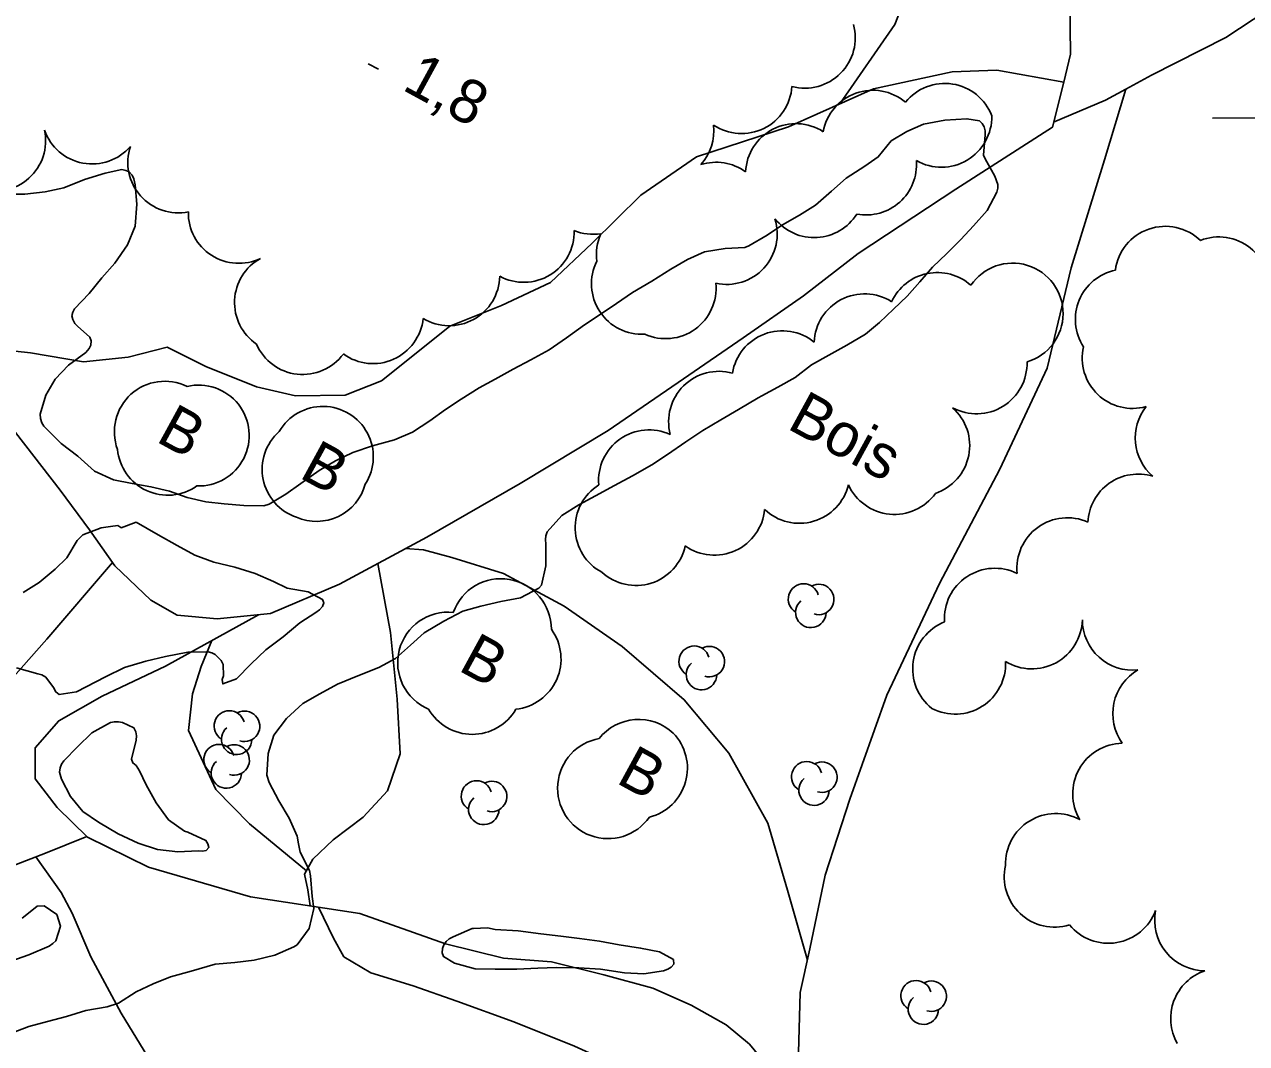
# Model space of a CAD drawing. Extents: x 219136 to 222520, y 5421589 to 5424530.
# Drawn here: x 220981.1 to 221065, y 5422221.7 to 5422291.7 of the extents above; entities that cross this region are included whole.
import ezdxf

# ---------------------------------------------------------------- set-up
doc = ezdxf.new("R2010")
doc.units = 0
for name, color, linetype in [('Level 2', 7, 'Continuous'), ('Level 22', 7, 'Continuous'), ('Level 3', 7, 'Continuous'), ('Level 44', 7, 'Continuous')]:
    doc.layers.add(name, color=color, linetype=linetype)

msp = doc.modelspace()

# ---------------------------------------------------------------- linework, layer by layer
at = {"layer": 'Level 2'}
for points in [[(221032.08, 5422277.21), (221033.12, 5422277.92), (221034.3, 5422278.57), (221035.38, 5422279.26), (221036.48, 5422280.23), (221037.5, 5422281.12), (221038.77, 5422281.95), (221039.7, 5422282.58), (221040.58, 5422283.67), (221041.66, 5422284.32), (221042.8, 5422284.83), (221044.27, 5422285.09), (221045.79, 5422285.2), (221046.65, 5422285.05), (221046.84, 5422284.88), (221046.96, 5422284.65), (221047.03, 5422284.37), (221047.03, 5422284.08), (221046.93, 5422282.7), (221047.04, 5422282.45), (221047.71, 5422281.26), (221047.9, 5422280.68), (221047.9, 5422280.43), (221047.84, 5422280.16), (221047.18, 5422278.89), (221046.24, 5422277.85), (221045.36, 5422276.91), (221044.41, 5422275.94), (221043.42, 5422275), (221042.55, 5422274), (221041.68, 5422273.02), (221040.74, 5422272.12), (221039.79, 5422271.22), (221038.83, 5422270.41), (221037.53, 5422269.66), (221036.3, 5422268.98), (221035.11, 5422268.3), (221033.98, 5422267.44), (221032.81, 5422266.78), (221031.7, 5422266.17), (221031.44, 5422266.03)], [(220979.79, 5422280.03), (220981.1, 5422280.03), (220982.49, 5422280.19), (220983.78, 5422280.46), (220985.2, 5422281.02), (220986.61, 5422281.47), (220987.76, 5422281.71), (220988.02, 5422281.65), (220988.26, 5422281.55), (220988.47, 5422281.33), (220988.58, 5422281.07), (220988.66, 5422280.66), (220988.78, 5422279.33), (220988.67, 5422277.82), (220988.15, 5422276.55), (220987.28, 5422275.29), (220986.37, 5422274.27), (220985.5, 5422273.21), (220984.5, 5422272.15), (220984.38, 5422271.92), (220984.32, 5422271.67), (220984.38, 5422271.41), (220984.53, 5422271.15), (220984.71, 5422270.95), (220985.55, 5422270.21), (220985.65, 5422269.95), (220985.62, 5422269.66)], [(220985.62, 5422269.66), (220985.51, 5422269.43), (220985.29, 5422269.16), (220984.09, 5422268.28), (220983.18, 5422267.33), (220982.54, 5422266.23), (220982.14, 5422264.91), (220982.17, 5422264.62), (220982.26, 5422264.32), (220982.39, 5422264.09), (220983.58, 5422262.91), (220984.72, 5422262.04), (220985.87, 5422261.01), (220987.17, 5422260.42), (220988.46, 5422260.17), (220989.75, 5422259.94), (220991.03, 5422259.64), (220992.25, 5422259.21), (220993.53, 5422258.9), (220994.78, 5422258.77), (220996.12, 5422258.65), (220997.5, 5422258.63), (220997.87, 5422258.75), (220999.01, 5422259.44), (221000.04, 5422260.17), (221001.3, 5422261.05), (221002.43, 5422261.71), (221003.62, 5422262.28), (221004.97, 5422262.75), (221006.48, 5422263.16), (221007.72, 5422263.69), (221008.91, 5422264.46), (221009.97, 5422265.23), (221011.05, 5422265.95), (221012.29, 5422266.73), (221013.4, 5422267.33), (221014.63, 5422268), (221015.84, 5422268.65), (221017.1, 5422269.34), (221018.3, 5422270.16), (221019.53, 5422271.04), (221020.67, 5422271.8), (221021.72, 5422272.51), (221022.83, 5422273.27), (221024.15, 5422274.05), (221025.45, 5422274.87), (221026.6, 5422275.54), (221027.77, 5422276.07), (221029.19, 5422276.3), (221030.54, 5422276.36), (221030.8, 5422276.47), (221032.08, 5422277.21), (221032.08, 5422277.21)], [(221031.44, 5422266.03), (221030.09, 5422265.25), (221028.88, 5422264.53), (221027.64, 5422263.8), (221026.49, 5422263.03), (221025.23, 5422262.16), (221024.14, 5422261.45), (221022.83, 5422260.69), (221021.59, 5422260.02), (221020.28, 5422259.32), (221019.14, 5422258.7), (221017.96, 5422257.96), (221016.96, 5422256.85), (221016.88, 5422256.58), (221016.85, 5422256.31), (221016.88, 5422255.99), (221016.87, 5422254.51), (221016.57, 5422253.18), (221016.38, 5422252.98), (221015.13, 5422252.32), (221013.78, 5422252.06), (221012.41, 5422251.75), (221011.16, 5422251.39), (221009.87, 5422250.71), (221008.52, 5422249.92), (221007.58, 5422249.07), (221006.54, 5422248.16), (221005.4, 5422247.54), (221003.97, 5422246.97), (221002.57, 5422246.38), (221001.36, 5422245.73), (221000.18, 5422245.06), (220999.06, 5422244.04), (220998.19, 5422242.89), (220997.81, 5422241.63), (220997.7, 5422240.14)], [(220980.98, 5422252.69), (220982.08, 5422253.37), (220983.17, 5422254.29), (220983.98, 5422255.05), (220984.69, 5422256.26), (220985.08, 5422256.63), (220986.33, 5422257.12), (220986.97, 5422257.21), (220987.48, 5422257.29), (220987.69, 5422257.15), (220987.71, 5422257.12), (220988.74, 5422257.51)], [(220988.74, 5422257.51), (220990.24, 5422256.64), (220991.56, 5422255.9), (220992.76, 5422255.24), (220994.08, 5422254.77), (220995.52, 5422254.42), (220996.92, 5422253.99), (220998.16, 5422253.44), (220999.1, 5422252.97), (221000.54, 5422252.73), (221001.53, 5422252.21), (221001.62, 5422251.97), (221001.54, 5422251.72), (221001.33, 5422251.49), (221001.07, 5422251.31), (220999.98, 5422250.61), (220998.83, 5422249.65), (220997.65, 5422248.75), (220996.64, 5422247.79), (220995.62, 5422246.75), (220994.68, 5422246.41), (220994.65, 5422246.7), (220994.74, 5422246.97), (220994.72, 5422247.75), (220994.58, 5422248.02), (220994.17, 5422248.43), (220993.93, 5422248.55), (220993.68, 5422248.62), (220992.28, 5422248.58), (220990.75, 5422248.28), (220989.41, 5422247.98), (220987.94, 5422247.53), (220986.64, 5422246.9), (220984.63, 5422245.87), (220983.44, 5422245.69)], [(220983.44, 5422245.69), (220983.21, 5422245.86), (220983.05, 5422246.16), (220982.53, 5422246.88), (220982.27, 5422247.02), (220981.98, 5422247.11), (220980.52, 5422247.51)], [(220989.43, 5422239.49), (220990.1, 5422238.24), (220990.95, 5422237.08), (220992.05, 5422236.31), (220992.29, 5422236.23), (220993.53, 5422235.66), (220993.67, 5422235.44), (220993.73, 5422235.19), (220993.55, 5422234.98), (220993.3, 5422234.94), (220992.99, 5422234.95), (220991.59, 5422234.89), (220990.2, 5422235.04), (220988.88, 5422235.47), (220987.49, 5422236.12), (220986.15, 5422236.92), (220985.07, 5422237.66), (220984.23, 5422238.69), (220983.6, 5422239.88), (220983.47, 5422240.36), (220983.51, 5422240.65), (220983.62, 5422240.9), (220983.78, 5422241.14), (220984.7, 5422242.09), (220985.69, 5422243.06), (220986.97, 5422243.76), (220987.24, 5422243.81), (220987.52, 5422243.81), (220987.8, 5422243.76), (220988.58, 5422243.4), (220988.72, 5422243.12), (220988.75, 5422242.85), (220988.73, 5422242.55), (220988.41, 5422241.25), (220988.51, 5422240.99), (220988.73, 5422240.8), (220988.97, 5422240.44), (220989.43, 5422239.49)], [(220997.7, 5422240.14), (220997.86, 5422239.64), (220998.54, 5422238.39), (220999.25, 5422237.19), (220999.79, 5422235.95), (220999.89, 5422235.43), (221000.01, 5422234.86), (221000.65, 5422233.61), (221000.72, 5422233.23), (221000.82, 5422231.81), (221000.94, 5422231), (221000.62, 5422229.62), (220999.79, 5422228.51), (220999.56, 5422228.37), (220998.25, 5422227.79), (220996.84, 5422227.45), (220995.52, 5422227.3), (220994.16, 5422227.17), (220992.52, 5422226.7), (220991.1, 5422226.3), (220989.9, 5422225.82), (220988.74, 5422225.27), (220987.52, 5422224.5), (220986.74, 5422224.25), (220985.29, 5422224), (220983.95, 5422223.59), (220982.65, 5422223.25), (220981.37, 5422222.89), (220980.1, 5422222.41)], [(220980.9, 5422230.34), (220981.11, 5422230.48), (220981.95, 5422231.16), (220982.42, 5422231.17), (220983.28, 5422230.58), (220983.53, 5422229.78), (220983.22, 5422228.78), (220983.02, 5422228.59), (220982.76, 5422228.42), (220981.36, 5422227.82), (220980.12, 5422227.39)], [(221012.87, 5422229.67), (221013.4, 5422229.55), (221014.98, 5422229.46), (221016.52, 5422229.25), (221017.89, 5422229.1), (221019.17, 5422228.94), (221020.56, 5422228.75), (221021.9, 5422228.51), (221023.38, 5422228.28), (221024.67, 5422228.01), (221025.63, 5422227.49), (221025.65, 5422227.18), (221025.48, 5422226.96), (221025.25, 5422226.83), (221024.96, 5422226.72), (221023.59, 5422226.51), (221022.28, 5422226.59), (221020.62, 5422226.84), (221019.14, 5422226.93), (221017.6, 5422226.94), (221016.31, 5422226.9), (221014.87, 5422226.83), (221013.4, 5422226.82), (221012.02, 5422226.85), (221010.6, 5422227.24), (221009.85, 5422227.7), (221009.76, 5422227.95), (221009.78, 5422228.25), (221009.87, 5422228.5), (221010.02, 5422228.73), (221010.23, 5422228.92), (221010.5, 5422229.06), (221011.82, 5422229.63), (221011.9, 5422229.63), (221012.87, 5422229.67)]]:
    msp.add_lwpolyline(points, dxfattribs=at)
at = {"layer": 'Level 22'}
for points in [[(221074.28, 5422339.32), (221069.45, 5422332.59), (221064.69, 5422326.49), (221058.91, 5422320.12), (221054.31, 5422315.06), (221051, 5422310.99), (221050.34, 5422306.95), (221051.52, 5422301.03), (221052.84, 5422295.12), (221052.91, 5422289.62), (221052.43, 5422287.71), (221051.66, 5422284.61), (221045.03, 5422280.36), (221038.32, 5422275.94), (221034.56, 5422273.05)], [(221087.58, 5422318.1), (221083.99, 5422311.91), (221079.35, 5422304.19), (221073.01, 5422297.02), (221063.57, 5422290.76), (221058.45, 5422288.18), (221056.71, 5422287.23), (221055.3, 5422286.46), (221051.74, 5422284.95)], [(221037.07, 5422286.21), (221040.84, 5422291.66), (221043.06, 5422297.38), (221044.78, 5422302.54), (221047.79, 5422306.45), (221049.21, 5422308.16), (221050.71, 5422309.23)], [(221100.25, 5422292.85), (221094.79, 5422290.67), (221090.47, 5422287.01), (221086.25, 5422285.44), (221081.98, 5422284.85), (221078.69, 5422285.18), (221076.16, 5422285.2), (221073.17, 5422285.44), (221069.43, 5422285.27), (221066.55, 5422285.26), (221062.65, 5422285.24)], [(221027.21, 5422282.59), (221033.54, 5422284.64), (221039.38, 5422287.24), (221044.77, 5422288.41), (221047.83, 5422288.53), (221052.43, 5422287.71), (221052.43, 5422287.71)], [(221056.71, 5422287.23), (221055.24, 5422282.38), (221052.95, 5422274.96), (221051.3, 5422268.07), (221048.04, 5422261.15), (221043.9, 5422253.29), (221040.29, 5422245.63), (221037.75, 5422238.5), (221036.05, 5422233.28)], [(221027.21, 5422282.59), (221023.4, 5422279.96), (221020.06, 5422276.65), (221017.18, 5422273.96), (221013.83, 5422272.37), (221010.28, 5422270.96), (221007.4, 5422268.66), (221005.58, 5422267.2), (221003.08, 5422266.22), (220999.68, 5422266.19), (220997.01, 5422266.79), (220993.51, 5422268.19), (220990.87, 5422269.52), (220988.18, 5422268.83), (220985.12, 5422268.52), (220981.48, 5422269.14), (220979.58, 5422269.33)], [(220980.45, 5422263.67), (220983.51, 5422259.71), (220985.54, 5422256.98), (220987.27, 5422254.51), (220989.75, 5422252.15), (220991.55, 5422251.12), (220994.31, 5422250.87), (220997.96, 5422251.24), (221002.7, 5422253.26), (221008.69, 5422256.49), (221015.11, 5422260.16), (221021.15, 5422263.79), (221026.32, 5422267.35), (221030.43, 5422270.15), (221034.56, 5422273.05)], [(221034.83, 5422227.46), (221033.46, 5422232.25), (221032.11, 5422236.86), (221029.44, 5422241.66), (221026.37, 5422245.32), (221022.11, 5422248.98), (221018.13, 5422251.74), (221013.97, 5422253.98), (221010.41, 5422255.08), (221008.47, 5422255.62), (221007.2, 5422255.69)], [(220987.11, 5422254.74), (220982.6, 5422249.47), (220978.7, 5422245.1), (220975.64, 5422242.55), (220971.95, 5422240.33), (220969.84, 5422237.85), (220968.44, 5422235.34), (220967.03, 5422232.85), (220965.62, 5422230.74), (220964.21, 5422229.13), (220963.13, 5422228.07)], [(221005.33, 5422254.68), (221005.33, 5422254.67), (221006.21, 5422249.94), (221006.65, 5422245.37), (221006.87, 5422241.61), (221006, 5422239.07), (221004.33, 5422237.26), (221002.26, 5422235.71), (221000.87, 5422234.37), (221000.3, 5422233.35), (221000.53, 5422232.28), (221000.68, 5422231.17)], [(220997.13, 5422251.16), (220990.76, 5422247.63), (220986.4, 5422245.56), (220983.42, 5422243.88), (220981.81, 5422242.03), (220981.81, 5422239.89), (220983.32, 5422237.92), (220985.39, 5422235.9), (220989.58, 5422233.82), (220996.59, 5422231.79), (221004.1, 5422230.65), (221009.99, 5422228.57), (221013.97, 5422227.59), (221017.25, 5422227.33), (221020.86, 5422226.44), (221024.22, 5422225.53), (221026.86, 5422224.36), (221029.25, 5422223.02), (221030.85, 5422221.68), (221032.13, 5422220.13), (221034.59, 5422217.68)], [(221000.44, 5422233.59), (220996.53, 5422236.81), (220994.2, 5422239.16), (220992.34, 5422243.22), (220992.61, 5422245.73), (220993.21, 5422247.6), (220993.94, 5422249.39)], [(220966.81, 5422232.52), (220971.09, 5422232.29), (220975.43, 5422232.79), (220979.49, 5422233.62), (220982.5, 5422234.8), (220985.36, 5422235.93)], [(220981.85, 5422234.54), (220981.85, 5422234.54), (220983.59, 5422232.09), (220984.35, 5422230.68), (220985.63, 5422227.67), (220987.71, 5422223.81), (220991.88, 5422216.99), (220995.84, 5422212.51), (220999.6, 5422208.95), (221002.93, 5422206.06), (221005.5, 5422203.19), (221006.96, 5422199.85), (221008.55, 5422195.81), (221010.21, 5422192.48), (221011.94, 5422189.95), (221014.37, 5422187.75), (221017.7, 5422185.55), (221019.46, 5422184.86), (221020.92, 5422183.91), (221021.8, 5422181.75), (221023.88, 5422179.82), (221026.28, 5422178.16), (221027.78, 5422175.96), (221028.91, 5422173.22)], [(221054.09, 5422189.14), (221050.15, 5422194.54), (221044.13, 5422201.23), (221039.5, 5422207.17), (221035.15, 5422214.89), (221034.18, 5422219.73), (221034.22, 5422221.09), (221034.33, 5422225.23), (221035, 5422228.23), (221036.05, 5422233.28)], [(221038.05, 5422209.74), (221038.04, 5422209.75), (221033.54, 5422212.86), (221030.47, 5422215.26), (221026.91, 5422217.42), (221023.42, 5422219.47), (221018.83, 5422221.55), (221014.68, 5422223.22), (221010.76, 5422224.63), (221007.75, 5422225.68), (221004.85, 5422226.58), (221002.99, 5422227.68), (221002.29, 5422228.95), (221001.26, 5422231.08)]]:
    msp.add_lwpolyline(points, dxfattribs=at)
at = {"layer": 'Level 3'}
msp.add_line((221004.68, 5422288.97), (221005.38, 5422288.59), dxfattribs=at)
at = {"layer": 'Level 44'}
for centre, radius, start, end in [((221034.656, 5422290.759), 3.464, 255.17196, 15.17196), ((221030.313, 5422287.639), 3.464, 236.22307, 356.22307), ((221039.328, 5422283.689), 3.464, 49.71572, 169.71572), ((221044.264, 5422284.157), 3.464, 21.10451, 141.10451), ((221044.032, 5422285.332), 3.464, 240.30376, 1.19503), ((220979.057, 5422283.691), 3.464, 251.89999, 11.89999), ((220985.715, 5422285.553), 3.464, 199.35208, 319.35208), ((221024.945, 5422284.364), 3.464, 318.03918, 6.55726), ((221034.046, 5422281.394), 3.464, 57.26409, 177.26409), ((220991.629, 5422282.199), 3.464, 161.52141, 281.52141), ((221028.566, 5422278.745), 3.464, 54.32809, 107.55379), ((221038.862, 5422282.056), 3.464, 259.38207, 4.41499), ((220995.785, 5422278.737), 3.464, 178.87827, 295.64315), ((221035.297, 5422280.504), 3.464, 218.95813, 327.66606), ((221029.297, 5422277.291), 3.464, 257.37938, 17.37938), ((221059.414, 5422274.348), 3.464, 46.08142, 172.40154), ((221015.352, 5422277.431), 3.464, 241.51771, 1.51771), ((221020.134, 5422280.726), 3.464, 247.62999, 278.45055), ((221023.804, 5422275.882), 3.464, 155.85775, 187.69177), ((221063.087, 5422273.62), 3.464, 351.50766, 111.50766), ((220998.957, 5422272.581), 3.464, 118.87827, 235.64314), ((221023.467, 5422273.865), 3.464, 153.35277, 273.35277), ((221048.928, 5422271.825), 3.464, 286.55329, 145.93064), ((221010.237, 5422274.456), 3.464, 238.83233, 358.83233), ((221043.754, 5422271.179), 3.464, 48.29776, 155.0469), ((221056.699, 5422271.417), 3.464, 101.9724, 212.75614), ((221025.094, 5422273.565), 3.464, 245.72881, 5.72881), ((221038.757, 5422269.716), 3.464, 57.59457, 177.59457), ((221004.999, 5422271.853), 3.464, 234.02656, 354.02656), ((221033.103, 5422267.179), 3.464, 50.7403, 170.7403), ((221000.177, 5422271.106), 3.464, 203.57346, 323.57346), ((221057.164, 5422268.776), 3.464, 167.20561, 285.5367), ((221046.452, 5422268.41), 3.464, 241.56511, 1.56511), ((221028.764, 5422264.397), 3.464, 74.58462, 194.58462), ((220990.703, 5422263.715), 3.464, 63.79816, 200.42933), ((220993.036, 5422263.453), 3.464, 267.81977, 103.42138), ((221001.558, 5422261.993), 3.464, 327.26914, 149.91079), ((221042.514, 5422262.763), 3.464, 288.65704, 48.65704), ((221060.81, 5422263.291), 3.464, 141.69602, 229.32653), ((221000.852, 5422261.132), 3.464, 131.42316, 251.42316), ((221023.958, 5422260.38), 3.464, 65.19026, 185.19026), ((220990.906, 5422262.821), 3.464, 185.23071, 305.23071), ((221001.128, 5422261.026), 3.464, 246.53151, 344.8362), ((221022.346, 5422257.131), 3.464, 122.04899, 242.04899), ((221034.286, 5422260.892), 3.464, 226.35069, 346.35069), ((221040.809, 5422261.501), 3.464, 204.31873, 324.31873), ((221057.557, 5422257.346), 3.464, 73.29491, 177.25673), ((221028.445, 5422258.706), 3.464, 234.69234, 354.69234), ((221052.686, 5422254.348), 3.464, 65.97271, 185.97271), ((221023.061, 5422256.627), 3.464, 227.54136, 347.54136), ((221047.704, 5422250.883), 3.464, 63.66942, 183.66942), ((221013.784, 5422250.165), 3.464, 359.84684, 160.56901), ((221034.567, 5422252.235), 1.046, 15.47468, 238.15904), ((221035.607, 5422252.205), 1.046, 252.65319, 118.34178), ((221035.067, 5422251.316), 1.046, 130.80699, 358.26408), ((221010.161, 5422247.872), 3.464, 84.10315, 247.14081), ((221050.25, 5422250.902), 3.464, 238.51407, 358.51407), ((221057.177, 5422250.812), 3.464, 179.99772, 275.88492), ((221014.449, 5422248.116), 3.464, 276.08299, 36.08299), ((221045.528, 5422247.442), 3.464, 111.70061, 231.70061), ((221027.057, 5422247.965), 1.046, 15.47468, 238.15904), ((221028.097, 5422247.935), 1.046, 252.65319, 118.34178), ((221027.557, 5422247.046), 1.046, 130.80699, 358.26408), ((221044.98, 5422247.797), 3.464, 242.50985, 2.50985), ((221059.264, 5422244.367), 3.464, 119.99773, 215.88492), ((220995.137, 5422243.525), 1.046, 15.47468, 238.15904), ((220996.177, 5422243.495), 1.046, 252.65319, 118.34178), ((221011.818, 5422246.408), 3.464, 209.91732, 329.91732), ((220995.637, 5422242.606), 1.046, 130.80699, 358.26408), ((221023.244, 5422240.505), 3.464, 46.90061, 141.51598), ((221021.143, 5422239.251), 3.464, 100.14629, 324.93894), ((221023.128, 5422240.619), 3.464, 284.20886, 44.20886), ((220994.427, 5422241.215), 1.046, 15.47468, 238.15904), ((220995.467, 5422241.185), 1.046, 252.65319, 118.34178), ((221056.515, 5422238.872), 3.464, 90.93984, 210.93984), ((220994.927, 5422240.296), 1.046, 130.80699, 358.26408), ((221034.787, 5422240.035), 1.046, 15.47468, 238.15904), ((221035.827, 5422240.005), 1.046, 252.65319, 118.34178), ((221035.287, 5422239.116), 1.046, 130.80699, 358.26408), ((221012.107, 5422238.715), 1.046, 15.47468, 238.15904), ((221013.147, 5422238.685), 1.046, 252.65319, 118.34178), ((221012.607, 5422237.796), 1.046, 130.80699, 358.26408), ((221051.893, 5422234.046), 3.464, 61.5516, 181.5516), ((221051.807, 5422233.179), 3.464, 167.11197, 287.11197), ((221055.499, 5422232.073), 3.464, 219.51535, 339.51535), ((221062.142, 5422230.187), 3.464, 168.79768, 269.71612), ((221063.241, 5422223.444), 3.464, 108.79768, 209.71612), ((221042.297, 5422225.005), 1.046, 15.47468, 238.15904), ((221043.337, 5422224.975), 1.046, 252.65319, 118.34178), ((221042.797, 5422224.086), 1.046, 130.80699, 358.26408)]:
    msp.add_arc(centre, radius, start, end, dxfattribs=at)

# ---------------------------------------------------------------- texts
at = {"layer": 'Level 3'}
msp.add_text('1,8', height=3, rotation=331.383, dxfattribs=at).set_placement((221006.92, 5422287.23))
at = {"layer": 'Level 44'}
for s, p in [('Bois', (221033.35, 5422263.98)), ('B', (220990.01, 5422263.09)), ('B', (220999.85, 5422260.61)), ('B', (221010.77, 5422247.38)), ('B', (221021.61, 5422239.66))]:
    msp.add_text(s, height=3, rotation=331.35475, dxfattribs=at).set_placement(p)

doc.saveas('drawing.dxf')
